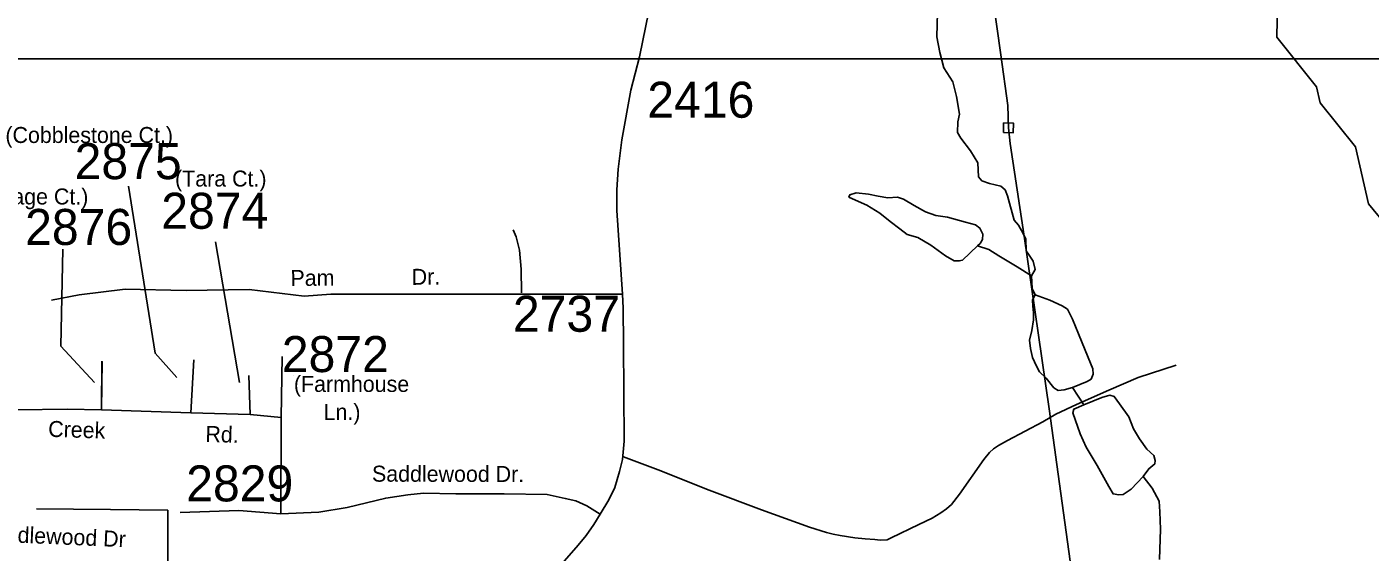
# Model space of a CAD drawing. Extents: x 1268485 to 1426702, y 514839 to 616766.
# Drawn here: x 1347749 to 1353261, y 527780 to 529933 of the extents above; entities that cross this region are included whole.
import ezdxf

# ---------------------------------------------------------------- set-up
doc = ezdxf.new("R2010")
doc.units = 0
for name, color, linetype in [('Old_Level_10', 7, 'Continuous'), ('Old_Level_11', 7, 'Continuous'), ('Old_Level_32', 7, 'Continuous'), ('Old_Level_35', 7, 'Continuous'), ('Old_Level_56', 7, 'Continuous'), ('Old_Level_59', 7, 'Continuous'), ('Old_Level_62', 7, 'Continuous'), ('Old_Level_63', 7, 'Continuous'), ('Old_Level_8', 7, 'Continuous')]:
    doc.layers.add(name, color=color, linetype=linetype)

msp = doc.modelspace()

# ---------------------------------------------------------------- linework, layer by layer
at = {"layer": 'Old_Level_11'}
for p, q in [((1348523.237, 529051.315), (1348622.386, 528475.864)), ((1348844.982, 528502.243), (1348844.982, 528502.243))]:
    msp.add_line(p, q, dxfattribs=at)
for points in [[(1348166.299, 529279.512), (1348275.363, 528594.923), (1348364.598, 528495.707)], [(1347897.237, 529022.389), (1347888.682, 528624.687), (1348027.491, 528475.864)]]:
    msp.add_lwpolyline(points, dxfattribs=at)
at = {"layer": 'Old_Level_32'}
for p, q in [((1348055.213, 528362.794), (1348057.108, 528563.109)), ((1348421.738, 528350.848), (1348434.997, 528567.702)), ((1348792.051, 528331.55), (1348796.787, 528582.405)), ((1348666.088, 528343.497), (1348660.405, 528503.381)), ((1348421.738, 528350.848), (1348055.213, 528362.794)), ((1348666.088, 528343.497), (1348421.738, 528350.848)), ((1348792.051, 528331.55), (1348666.088, 528343.497)), ((1348791.577, 527936.892), (1348792.051, 528331.55))]:
    msp.add_line(p, q, dxfattribs=at)
for points in [[(1350657.484, 531488.982), (1350548.943, 531175.957), (1350489.243, 530914.348), (1350262.314, 529810.731), (1350227.133, 529673.373), (1350190.825, 529470.206), (1350176.007, 529350.447), (1350170.275, 529264.521), (1350170.383, 529180.479), (1350192.892, 528837.662)], [(1350192.892, 528837.662), (1349476.8, 528837.856), (1348996.624, 528836.937), (1348886.761, 528829.586), (1348661.9, 528857.007), (1348402.797, 528852.557), (1348152.764, 528858.071), (1347964.293, 528835.099), (1347850.641, 528813.046)], [(1350192.892, 528837.662), (1350195.524, 528779.582), (1350196.61, 528633.363), (1350199.567, 528235.241), (1350193.836, 528159.32), (1350180.832, 528109.757), (1350162.021, 528044.402), (1350137.396, 527993.864), (1350101.407, 527935.975)], [(1348055.213, 528362.794), (1347915.043, 528366.469), (1347711.418, 528363.712)], [(1350101.407, 527935.975), (1350046.475, 527969.054), (1350001.962, 527990.188), (1349958.396, 528000.295), (1349884.049, 528016.376), (1349707.89, 528018.214), (1349509.473, 528018.673), (1349376.88, 528021.429), (1349312.951, 528014.537), (1349222.031, 528001.673), (1349063.393, 527962.62), (1348946.901, 527944.242), (1348791.577, 527936.892)], [(1348791.577, 527936.892), (1348619.679, 527950.215), (1348377.692, 527942.412)], [(1350101.407, 527935.975), (1350075.835, 527893.707), (1350044.581, 527848.682), (1350011.433, 527808.251), (1349945.137, 527733.822), (1349903.465, 527679.602)]]:
    msp.add_lwpolyline(points, dxfattribs=at)
at = {"layer": 'Old_Level_35'}
msp.add_line((1348056.175, 528365.393), (1348058.123, 528561.68), dxfattribs=at)
for points in [[(1349778.92, 528843.164), (1349777.075, 528939.744), (1349770, 529018.074), (1349756.364, 529073.13), (1349744.471, 529101.069)], [(1350197.636, 528170.799), (1350339.635, 528116.819), (1350548.891, 528034.542), (1350763.17, 527953.751), (1350960.84, 527882.547), (1351029.84, 527860.76), (1351058.137, 527853.993), (1351086.025, 527848.611), (1351146.515, 527838.614), (1351188.653, 527834.667), (1351228.741, 527831.079), (1351250.886, 527828.926), (1351278.773, 527830.771), (1351295.998, 527838.256), (1351408.777, 527892.697), (1351463.73, 527919.764), (1351499.922, 527940.884), (1351521.965, 527956.981), (1351543.086, 527975.538), (1351575.996, 528017.727), (1351675.344, 528159.367), (1351698.618, 528188.382), (1351715.842, 528202.992), (1351736.245, 528216.628), (1351773.154, 528237.851), (1351917.408, 528314.335), (1351971.029, 528345.145), (1352056.228, 528385.078), (1352188.282, 528444.39), (1352308.648, 528495.755), (1352464.897, 528546.506)], [(1348328.279, 527952.572), (1348092.777, 527955.289), (1347788.992, 527958.057)], [(1348328.279, 527952.572), (1348327.664, 527753.262), (1348325.101, 527542.827)]]:
    msp.add_lwpolyline(points, dxfattribs=at)
at = {"layer": 'Old_Level_56'}
for points in [[(1351698.395, 530149.401), (1351745.146, 529818.103), (1351774.598, 529611.411), (1351776.545, 529519.328), (1351783.257, 529455.162), (1351840.842, 529075.623), (1351943.222, 528367.025), (1352055.508, 527554.179), (1352065.496, 527463.935), (1352069.645, 527381.812), (1352120.946, 526978.388), (1352135.256, 526904.065), (1352188.438, 526504.604), (1352247.852, 526017.177), (1352254.158, 525942.814), (1352266.185, 525854.53), (1352405.294, 524903.079), (1352518.426, 524132.236), (1352583.394, 523632.491)], [(1351756.141, 529499.729), (1351796.144, 529498.924), (1351796.949, 529538.927), (1351756.946, 529539.732), (1351756.141, 529499.729)]]:
    msp.add_lwpolyline(points, dxfattribs=at)
at = {"layer": 'Old_Level_59'}
msp.add_lwpolyline([(1353408.137, 529020.329), (1353254.143, 529207.234), (1353201.137, 529441.301), (1353055.14, 529621.542), (1353040.171, 529687.518), (1352877.154, 529890.981), (1352880.128, 530032.056), (1353025.202, 530422.22)], dxfattribs=at)
at = {"layer": 'Old_Level_62'}
msp.add_line((1352085.858, 528383.848), (1352039.312, 528455.36), dxfattribs=at)
for points in [[(1351871.271, 528912.524), (1351886.035, 528938.463), (1351878.653, 528973.117), (1351861.224, 528997.261), (1351849.638, 529015.511), (1351848.613, 529063.134), (1351837.13, 529085.536), (1351817.855, 529120.395), (1351800.323, 529140.439), (1351772.436, 529241.12), (1351763.004, 529265.111), (1351745.37, 529280.233), (1351699.54, 529290.998), (1351667.86, 529301.508), (1351654.121, 529318.168), (1351652.891, 529347.747), (1351651.353, 529375.685), (1351620.493, 529424.692), (1351581.635, 529477.185), (1351568.102, 529499.639), (1351569.127, 529543.93), (1351575.791, 529575.765), (1351563.386, 529648.251), (1351548.725, 529708.433), (1351511.918, 529764.976), (1351495.308, 529827.671), (1351482.698, 529891.955), (1351484.953, 529992.02)], [(1351650.02, 529035.965), (1351588.607, 528977.32), (1351574.561, 528973.475), (1351554.569, 528973.885), (1351518.992, 528994.288), (1351457.886, 529038.169), (1351404.573, 529069.644), (1351360.794, 529081.999), (1351331.369, 529104.76), (1351291.999, 529135.876), (1351248.733, 529168.787), (1351195.42, 529201.852), (1351149.796, 529223.28), (1351122.011, 529235.327), (1351126.317, 529245.067), (1351152.461, 529252.756), (1351202.392, 529247.681), (1351242.274, 529238.659), (1351282.054, 529232.097), (1351322.142, 529235.429), (1351346.031, 529226.714), (1351389.502, 529201.237), (1351436.971, 529174.836), (1351478.597, 529160.022), (1351526.476, 529152.537), (1351599.988, 529133.006), (1351641.921, 529122.292), (1351659.555, 529107.989), (1351671.038, 529083.127), (1351670.525, 529060.981), (1351660.17, 529045.603), (1351650.02, 529035.965)], [(1351871.271, 528912.524), (1351812.114, 528949.843), (1351737.065, 528993.98), (1351695.644, 529021.099), (1351650.02, 529035.965)], [(1351885.625, 528834.296), (1351874.142, 528860.748), (1351871.271, 528912.524)], [(1352039.312, 528455.36), (1352005.068, 528445.363), (1351981.077, 528442.544), (1351963.34, 528452.745), (1351932.069, 528493.602), (1351904.695, 528519.592), (1351891.264, 528542.045), (1351875.988, 528578.442), (1351866.76, 528614.736), (1351863.582, 528649.237), (1351872.399, 528688.453), (1351879.371, 528732.641), (1351880.089, 528760.528), (1351876.603, 528788.518), (1351875.167, 528814.816), (1351885.625, 528834.296)], [(1351885.625, 528834.296), (1351947.141, 528813.329), (1351996.763, 528790.21), (1352018.396, 528775.805), (1352039.517, 528735.154), (1352064.225, 528674.766), (1352104.108, 528577.93), (1352123.178, 528530.768), (1352124.511, 528509.442), (1352116.104, 528489.091), (1352099.905, 528479.556), (1352039.312, 528455.36)], [(1352329.46, 528090.06), (1352280.248, 528037.72), (1352247.747, 528016.241), (1352229.805, 528014.139), (1352205.814, 528018.702), (1352188.487, 528049.408), (1352140.402, 528134.915), (1352095.906, 528209.656), (1352071.197, 528264.302), (1352041.055, 528351.091), (1352045.463, 528366.573), (1352085.858, 528383.848)], [(1352085.858, 528383.848), (1352160.497, 528414.35), (1352192.793, 528423.525), (1352210.633, 528417.425), (1352231.958, 528388.256), (1352270.815, 528334.174), (1352289.783, 528285.372), (1352314.799, 528244.617), (1352343.917, 528202.223), (1352373.342, 528175.361), (1352378.98, 528155.522), (1352376.622, 528141.63), (1352352.119, 528121.638), (1352329.46, 528090.06)], [(1352396, 527749.007), (1352400.716, 527874.448), (1352398.358, 527945.088), (1352395.282, 527988.61), (1352366.472, 528041.718), (1352329.46, 528090.06)]]:
    msp.add_lwpolyline(points, dxfattribs=at)
at = {"layer": 'Old_Level_63'}
for points in [[(1305516.95, 558564.883), (1305516.95, 529802.059), (1368033.021, 529802.059), (1368033.021, 573241.255), (1305516.95, 573241.255), (1305516.95, 558564.883)], [(1305516.95, 529802.059), (1368033.021, 529802.059), (1368033.021, 517504.204), (1305516.95, 517504.204), (1305516.95, 529802.059)]]:
    msp.add_lwpolyline(points, dxfattribs=at)

# ---------------------------------------------------------------- texts
at = {"layer": 'Old_Level_10'}
msp.add_text('Saddlewood Dr', height=65.61666, rotation=357.592914, dxfattribs=at).set_placement((1347554.266, 527825.09))
at = {"layer": 'Old_Level_11'}
for s, height, p in [('(Cobblestone Ct.)', 65.61666, (1347661.227, 529457.187)), ('(Tara Ct.)', 65.6167, (1348357.323, 529278.552)), ('(Heritage Ct.)', 65.61666, (1347475.022, 529204.995)), ('(Farmhouse', 65.6167, (1348844.982, 528436.627)), ('     Ln.)', 65.6167, (1348844.982, 528321.798))]:
    msp.add_text(s, height=height, dxfattribs=at).set_placement(p)
for s, height, rotation, p in [('Pam             Dr.', 65.61666, 0.555719, (1348831.12, 528870.677)), ('Creek', 65.6167, 358.133189, (1347836.037, 528252.868)), ('Rd.', 65.6167, 358.276908, (1348481.028, 528232.166)), ('Saddlewood Dr.', 65.61666, 359.867367, (1349165.293, 528068.687))]:
    msp.add_text(s, height=height, rotation=rotation, dxfattribs=at).set_placement(p)
at = {"layer": 'Old_Level_8'}
for s, p in [('2416', (1350294.96, 529560.715)), ('2875', (1347945.217, 529308.872)), ('2874', (1348300.701, 529105.46)), ('2876', (1347742.144, 529039.095)), ('2737', (1349743.566, 528683.315)), ('2872', (1348795.361, 528518.005)), ('2829', (1348403.09, 527987.844))]:
    msp.add_text(s, height=147.6375, dxfattribs=at).set_placement(p)

doc.saveas('drawing.dxf')
